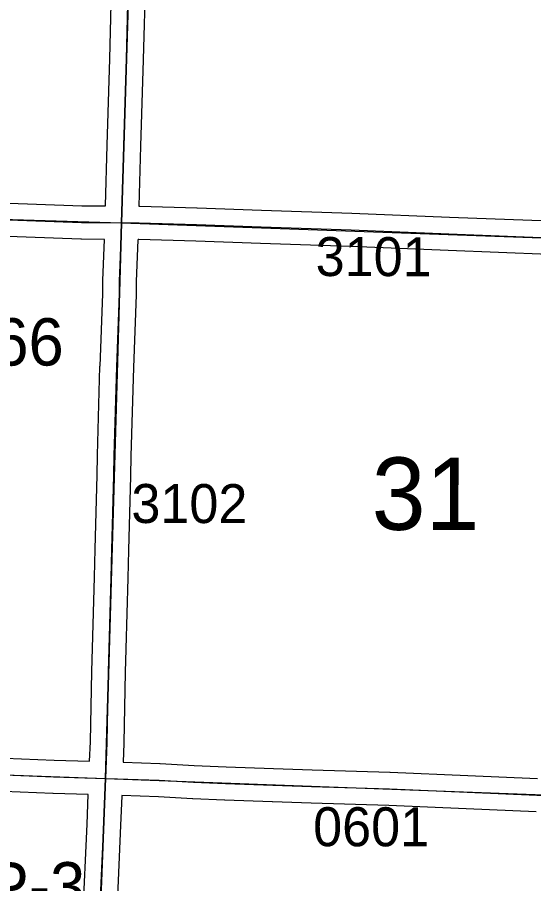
# Model space of a CAD drawing. Extents: x -157.2 to -99.3, y 12.2 to 46.2.
# Drawn here: x -128.984 to -128.057, y 28.332 to 29.887 of the extents above; entities that cross this region are included whole.
import ezdxf

# ---------------------------------------------------------------- set-up
doc = ezdxf.new("R2010")
doc.units = 0
for name, color, linetype in [('tdCoSecRdNmbr', 7, 'Continuous'), ('tdCoSecRteBand', 7, 'Continuous'), ('tdCoSecRteCL', 7, 'Continuous'), ('tdCoSectLine', 7, 'Continuous'), ('tdCoSectNmbr', 7, 'Continuous'), ('tdCoStrucSecCoName', 7, 'Continuous'), ('tdCoSurfAsphalt', 7, 'Continuous'), ('tdCoSurfEarth', 7, 'Continuous'), ('tdCoSurfGravel', 7, 'Continuous'), ('tdCoTwpBndryShd', 7, 'Continuous')]:
    doc.layers.add(name, color=color, linetype=linetype)

msp = doc.modelspace()

# ---------------------------------------------------------------- linework, layer by layer
at = {"layer": 'tdCoSecRteBand'}
for points in [[(-128.8255, 29.5486), (-128.8225, 29.6575), (-128.8225, 29.6575), (-128.8225, 29.6576), (-128.8179, 29.8129), (-128.8139, 29.961)], [(-128.7539, 29.9593), (-128.7579, 29.8112), (-128.7579, 29.8112), (-128.7579, 29.8111), (-128.7626, 29.6558), (-128.7655, 29.5485), (-128.765, 29.5485), (-128.7645, 29.5485), (-128.7641, 29.5484), (-128.6613, 29.5452), (-128.6612, 29.5452), (-128.6612, 29.5452), (-128.5453, 29.5413), (-128.3835, 29.5359), (-128.3834, 29.5359), (-128.3833, 29.5359), (-128.208, 29.5287), (-128.0272, 29.5216)], [(-129.0152, 29.5541), (-128.8678, 29.5487), (-128.8255, 29.5486)], [(-128.854, 28.5519), (-128.8526, 28.5865), (-128.8502, 28.7128), (-128.8502, 28.7129), (-128.8502, 28.7131), (-128.8489, 28.7549), (-128.8455, 28.8822), (-128.8455, 28.8822), (-128.8455, 28.8822), (-128.844, 28.9322), (-128.8405, 29.0652), (-128.8401, 29.1005), (-128.8401, 29.1007), (-128.84, 29.101), (-128.8354, 29.2605), (-128.8354, 29.2607), (-128.8353, 29.2608), (-128.8302, 29.3907), (-128.8302, 29.4135), (-128.8302, 29.4141), (-128.8302, 29.4147), (-128.8273, 29.4886), (-128.8684, 29.4887), (-128.8689, 29.4887), (-128.8695, 29.4887), (-129.0174, 29.4942)], [(-128.0296, 29.4616), (-128.2104, 29.4688), (-128.2104, 29.4688), (-128.2104, 29.4688), (-128.3856, 29.4759), (-128.5473, 29.4813), (-128.5473, 29.4813), (-128.5473, 29.4813), (-128.6632, 29.4853), (-128.7655, 29.4885), (-128.7664, 29.4885), (-128.7671, 29.4885), (-128.7671, 29.4877), (-128.7673, 29.4877), (-128.7702, 29.4129), (-128.7702, 29.3901), (-128.7702, 29.3895), (-128.7702, 29.3889), (-128.7754, 29.2586), (-128.7801, 29.0994), (-128.7806, 29.0642), (-128.7806, 29.064), (-128.7806, 29.0638), (-128.784, 28.9306), (-128.784, 28.9306), (-128.784, 28.9305), (-128.7855, 28.8805), (-128.7889, 28.7533), (-128.7889, 28.7532), (-128.7889, 28.7532), (-128.7902, 28.7114), (-128.7926, 28.5851), (-128.7926, 28.5848), (-128.7927, 28.5845), (-128.794, 28.55), (-128.7279, 28.5476), (-128.7276, 28.5476), (-128.7274, 28.5476), (-128.6661, 28.5444), (-128.6091, 28.542), (-128.524, 28.5388), (-128.4545, 28.5365), (-128.315, 28.5323), (-128.3148, 28.5323), (-128.3145, 28.5323), (-128.1753, 28.5262), (-128.0502, 28.521)], [(-129.0057, 28.5572), (-128.9178, 28.5538), (-128.854, 28.5519)], [(-128.8659, 28.2699), (-128.8583, 28.439), (-128.8563, 28.4919), (-128.9197, 28.4938), (-128.9199, 28.4938), (-128.92, 28.4938), (-129.0079, 28.4973)], [(-128.0523, 28.461), (-128.1778, 28.4662), (-128.1778, 28.4662), (-128.1779, 28.4662), (-128.317, 28.4724), (-128.4563, 28.4766), (-128.4564, 28.4766), (-128.4564, 28.4766), (-128.5259, 28.4788), (-128.526, 28.4788), (-128.5261, 28.4788), (-128.6114, 28.482), (-128.6115, 28.482), (-128.6116, 28.482), (-128.6688, 28.4845), (-128.669, 28.4845), (-128.6691, 28.4845), (-128.7303, 28.4877), (-128.7963, 28.4901), (-128.7963, 28.4899), (-128.7983, 28.4366), (-128.7983, 28.4364), (-128.7983, 28.4363), (-128.806, 28.2673)]]:
    msp.add_lwpolyline(points, dxfattribs=at)
at = {"layer": 'tdCoSecRteCL'}
for points in [[(-128.7963, 29.5185), (-128.7925, 29.6567), (-128.7879, 29.812), (-128.7839, 29.9603), (-128.7787, 30.1146), (-128.7745, 30.2742), (-128.7694, 30.4226), (-128.7657, 30.5223)], [(-129.7949, 29.5568), (-129.7374, 29.555), (-129.6146, 29.5508), (-129.5584, 29.5488), (-129.4693, 29.5453), (-129.3914, 29.5402), (-129.2992, 29.534), (-129.2025, 29.5296), (-129.163, 29.5286), (-129.0864, 29.5268), (-129.0163, 29.5241), (-128.8684, 29.5187), (-128.7963, 29.5185)], [(-128.8251, 28.521), (-128.8226, 28.5857), (-128.8202, 28.7122), (-128.8189, 28.7541), (-128.8155, 28.8813), (-128.814, 28.9314), (-128.8106, 29.0646), (-128.8101, 29.1001), (-128.8054, 29.2596), (-128.8002, 29.3901), (-128.8002, 29.4135), (-128.7967, 29.5023), (-128.7963, 29.5185)], [(-128.7963, 29.5185), (-128.765, 29.5185), (-128.6622, 29.5153), (-128.5463, 29.5113), (-128.3845, 29.5059), (-128.2092, 29.4987), (-128.0284, 29.4916), (-127.9404, 29.4881), (-127.8411, 29.4844)], [(-129.8246, 28.5575), (-129.7879, 28.5559), (-129.7368, 28.5532), (-129.6663, 28.5502), (-129.6103, 28.5487), (-129.5023, 28.5453), (-129.4017, 28.5421), (-129.3038, 28.5381), (-129.2271, 28.5354), (-129.1995, 28.5344), (-129.1055, 28.5305), (-129.0069, 28.5273), (-128.9188, 28.5238), (-128.8251, 28.521)], [(-128.8654, 27.4917), (-128.8626, 27.5746), (-128.8562, 27.7344), (-128.8493, 27.907), (-128.8429, 28.0757), (-128.836, 28.2685), (-128.8283, 28.4377), (-128.8251, 28.521)], [(-128.8251, 28.521), (-128.8039, 28.5204), (-128.7289, 28.5177), (-128.6675, 28.5144), (-128.6103, 28.512), (-128.525, 28.5088), (-128.4554, 28.5066), (-128.3159, 28.5024), (-128.1765, 28.4962), (-128.051, 28.491), (-127.9719, 28.4898), (-127.887, 28.4858), (-127.861, 28.4849)]]:
    msp.add_lwpolyline(points, dxfattribs=at)
at = {"layer": 'tdCoSectLine'}
for points in [[(-128.7967, 29.5185), (-128.7661, 30.5223)], [(-129.7953, 29.5568), (-129.2471, 29.532), (-128.7967, 29.5185)], [(-128.8255, 28.521), (-128.7967, 29.5185)], [(-128.7967, 29.5185), (-127.8415, 29.4844)], [(-129.825, 28.5575), (-128.8255, 28.521)], [(-128.8657, 27.4917), (-128.8255, 28.521)], [(-128.8255, 28.521), (-127.8614, 28.4849)]]:
    msp.add_lwpolyline(points, dxfattribs=at)
at = {"layer": 'tdCoSurfAsphalt'}
msp.add_lwpolyline([(-129.0069, 28.5273), (-128.9188, 28.5238), (-128.8251, 28.521), (-128.8039, 28.5204), (-128.7289, 28.5177), (-128.6675, 28.5144), (-128.6103, 28.512), (-128.525, 28.5088), (-128.4554, 28.5066), (-128.3159, 28.5024), (-128.1765, 28.4962), (-128.051, 28.491)], dxfattribs=at)
at = {"layer": 'tdCoSurfEarth'}
msp.add_lwpolyline([(-128.8251, 28.521), (-128.8251, 28.521), (-128.8226, 28.5857), (-128.8202, 28.7122), (-128.8189, 28.7541), (-128.8155, 28.8813), (-128.814, 28.9314), (-128.8106, 29.0646), (-128.8101, 29.1001), (-128.8054, 29.2596), (-128.8002, 29.3901), (-128.8002, 29.4135), (-128.7967, 29.5023), (-128.7963, 29.5185)], dxfattribs=at)
at = {"layer": 'tdCoSurfGravel'}
for points in [[(-128.7963, 29.5185), (-128.7963, 29.5185), (-128.7925, 29.6567), (-128.7879, 29.812), (-128.7839, 29.9603), (-128.7787, 30.1146), (-128.7745, 30.2742), (-128.7694, 30.4226), (-128.7657, 30.5223)], [(-129.7949, 29.5568), (-129.7374, 29.555), (-129.6146, 29.5508), (-129.5584, 29.5488), (-129.4693, 29.5453), (-129.3914, 29.5402), (-129.2992, 29.534), (-129.2025, 29.5296), (-129.163, 29.5286), (-129.0864, 29.5268), (-129.0163, 29.5241), (-128.8684, 29.5187), (-128.7963, 29.5185)], [(-128.7963, 29.5185), (-128.765, 29.5185), (-128.6622, 29.5153), (-128.5463, 29.5113), (-128.3845, 29.5059), (-128.2092, 29.4987), (-128.0284, 29.4916), (-127.9404, 29.4881), (-127.8411, 29.4844), (-127.8035, 29.483), (-127.7237, 29.481)], [(-128.8962, 26.4811), (-128.8951, 26.5223), (-128.8905, 26.671), (-128.8897, 26.7008), (-128.8838, 26.8851), (-128.8779, 27.0589), (-128.8734, 27.2207), (-128.8685, 27.3983), (-128.8654, 27.4917), (-128.8626, 27.5746), (-128.8562, 27.7344), (-128.8493, 27.907), (-128.8429, 28.0757), (-128.836, 28.2685), (-128.8283, 28.4377), (-128.8251, 28.521)]]:
    msp.add_lwpolyline(points, dxfattribs=at)
at = {"layer": 'tdCoTwpBndryShd'}
for points in [[(-128.6576, 34.667), (-128.6804, 33.5187), (-128.7065, 32.5225), (-128.7373, 31.5164), (-128.7661, 30.5223), (-128.7967, 29.5185), (-128.8255, 28.521), (-128.8657, 27.4917), (-128.8964, 26.4888), (-128.93, 25.491), (-128.9664, 24.4882), (-129.007, 23.4876), (-129.0347, 22.4935), (-129.0534, 21.5204), (-129.0947, 20.5153), (-129.1281, 19.5112), (-129.1634, 18.5052), (-129.1907, 17.5067), (-129.1913, 17.4992), (-129.2203, 16.5019)], [(-134.7778, 28.6994), (-133.8175, 28.674), (-132.8168, 28.6555), (-131.8229, 28.6156), (-130.8245, 28.5869), (-129.825, 28.5575), (-128.8255, 28.521), (-127.8614, 28.4849), (-126.8697, 28.4535), (-125.867, 28.4197), (-124.8666, 28.3809)]]:
    msp.add_lwpolyline(points, dxfattribs=at)

# ---------------------------------------------------------------- texts
at = {"layer": 'tdCoSecRdNmbr'}
for s, rotation, p in [('3101', 359.9023, (-128.4483, 29.4228)), ('3102', 359.9021, (-128.7791, 28.9795)), ('0601', 359.9023, (-128.4528, 28.3993))]:
    msp.add_text(s, height=0.07, rotation=rotation, dxfattribs=at).set_placement(p)
at = {"layer": 'tdCoSectNmbr'}
msp.add_text('31', height=0.13, rotation=359.9023, dxfattribs=at).set_placement((-128.3477, 28.9672))
at = {"layer": 'tdCoStrucSecCoName'}
for s, p in [('MOVILLE H-266', (-129.7343, 29.2621)), ('WEST FORK P-3', (-129.746, 28.2857))]:
    msp.add_text(s, height=0.085, dxfattribs=at).set_placement(p)

doc.saveas('drawing.dxf')
